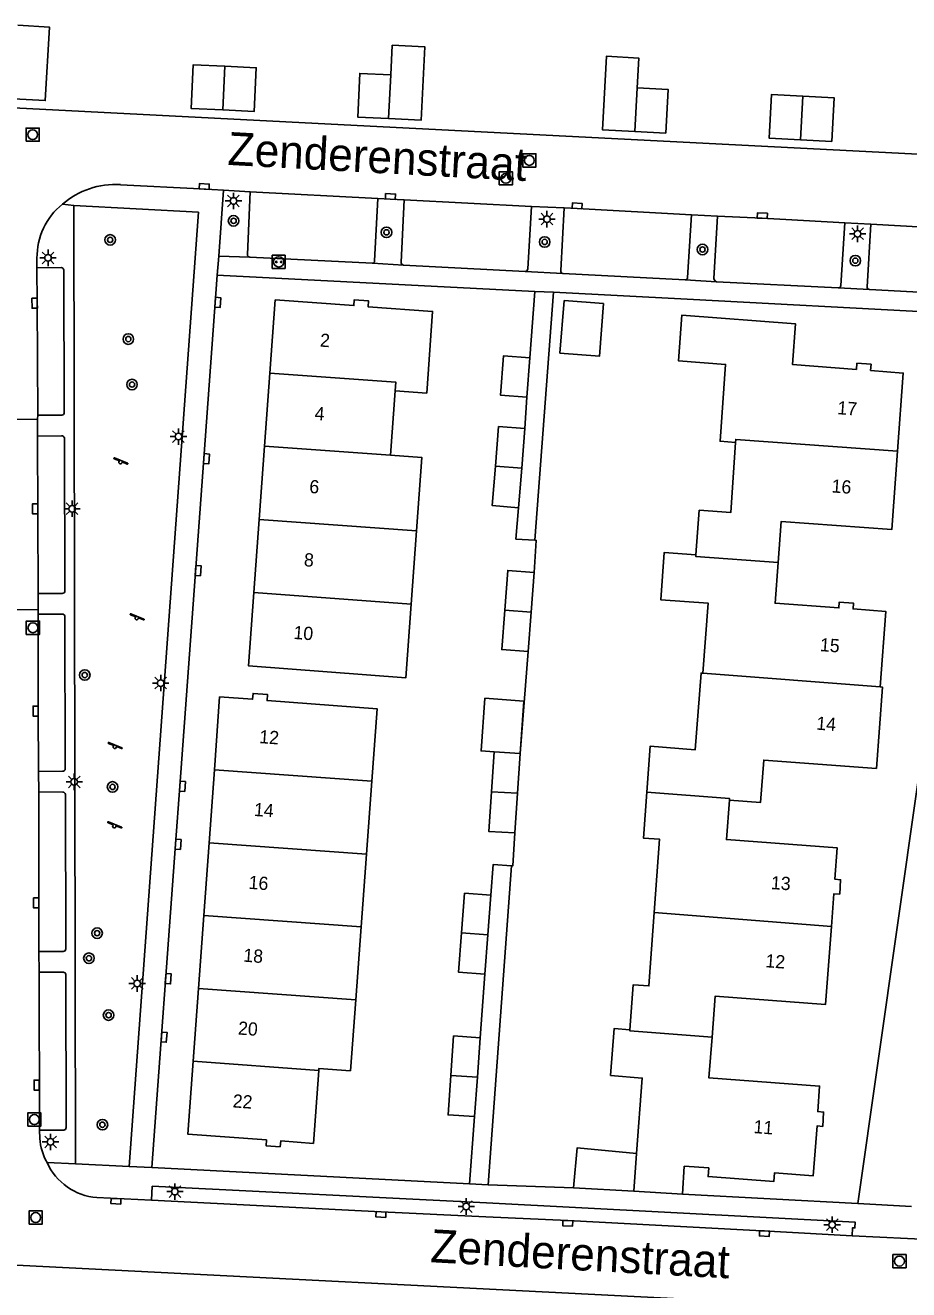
# Model space of a CAD drawing. Extents: x 125000 to 129004, y 397500 to 399008.
# Drawn here: x 127317.9 to 127384.8, y 397961.9 to 398057.7 of the extents above; entities that cross this region are included whole.
import ezdxf

# ---------------------------------------------------------------- set-up
doc = ezdxf.new("R2010")
doc.units = 0
for name, color, linetype in [('gg-afsc-erfafscheiding', 7, 'Continuous'), ('gg-afsc-hekwerk', 7, 'Continuous'), ('gg-anno-huisnummerreeks BGT', 7, 'Continuous'), ('gg-anno-openbare ruimte label', 7, 'Continuous'), ('gg-bbg-bijgebouw', 7, 'Continuous'), ('gg-bbg-hoofdgebouw', 7, 'Continuous'), ('gg-bbg-luifel en loopbrug', 7, 'Continuous'), ('gg-bbg-tussenscheiding', 7, 'Continuous'), ('gg-knt-verharding', 7, 'Continuous'), ('gg-knt-verharding nz', 7, 'Continuous'), ('gt-grn-groengrens', 7, 'Continuous'), ('gt-grn-weggrens', 7, 'Continuous'), ('gt-symb-boom', 7, 'Continuous'), ('gt-symb-kolk', 7, 'Continuous'), ('gt-symb-laadpunt elektrisch vervoer', 7, 'Continuous'), ('gt-symb-lichtmast', 7, 'Continuous'), ('gt-symb-rioolschacht', 7, 'Continuous'), ('gt-symb-speelvoorziening', 7, 'Continuous')]:
    doc.layers.add(name, color=color, linetype=linetype)

# ---------------------------------------------------------------- blocks, each defined once
blk = doc.blocks.new('gt0-KOLK')
at = {"layer": 'gt-symb-kolk'}
blk.add_lwpolyline([(0, 0), (0.375, 0), (0.375, 0.4), (-0.375, 0.4), (-0.375, 0), (0, 0)], dxfattribs=at)
blk = doc.blocks.new('gt0-RS')
at = {"layer": 'gt-symb-rioolschacht'}
blk.add_lwpolyline([(-0.5, -0.5), (0.5, -0.5), (0.5, 0.5), (-0.5, 0.5)], close=True, dxfattribs=at)
blk.add_circle((0, 0), 0.375, dxfattribs=at)
blk = doc.blocks.new('gt0-LMAST')
at = {"layer": 'gt-symb-lichtmast'}
for p, q in [((-0.182, 0.173), (-0.447, 0.438)), ((-0.005, 0.246), (-0.005, 0.621)), ((0.172, 0.173), (0.437, 0.438)), ((-0.255, -0.004), (-0.63, -0.004)), ((-0.182, -0.181), (-0.447, -0.446)), ((-0.005, -0.254), (-0.005, -0.629)), ((0.437, -0.446), (0.172, -0.181)), ((0.245, -0.004), (0.62, -0.004))]:
    blk.add_line(p, q, dxfattribs=at)
blk.add_circle((-0.005, -0.004), 0.25, dxfattribs=at)
blk = doc.blocks.new('gt0-BOOM')
at = {"layer": 'gt-symb-boom'}
for radius in [0.4, 0.2]:
    blk.add_circle((0, 0), radius, dxfattribs=at)
blk = doc.blocks.new('gt0-LEV')
at = {"layer": 'gt-symb-laadpunt elektrisch vervoer'}
blk.add_lwpolyline([(-0.486, 0.501), (0.486, 0.501), (0.486, -0.499), (-0.486, -0.499)], close=True, dxfattribs=at)
for centre, radius in [((0, 0), 0.393), ((-0.186, 0), 0.0566), ((0.186, 0), 0.0566)]:
    blk.add_circle(centre, radius, dxfattribs=at)
blk = doc.blocks.new('gt0-SV')
at = {"layer": 'gt-symb-speelvoorziening'}
for p, q in [((-0.477, 0.255), (-0.08, 0.096)), ((0.542, -0.076), (-0.449, 0.324)), ((0.125, 0.014), (0.515, -0.143))]:
    blk.add_line(p, q, dxfattribs=at)
for centre, radius, start, end in [((-0.466, 0.291), 0.0369, 63.6251, 252.66016), ((-0.002, -0.005), 0.128, 127.68665, 8.59861), ((0.531, -0.111), 0.0363, 243.50852, 72.54358)]:
    blk.add_arc(centre, radius, start, end, dxfattribs=at)

msp = doc.modelspace()

# ---------------------------------------------------------------- linework, layer by layer
at = {"layer": 'gg-afsc-erfafscheiding'}
for p, q in [((127356.48, 398037.536), (127356.079, 398032.529)), ((127355.874, 398029.544), (127355.716, 398027.154)), ((127355.956, 398010.273), (127355.354, 398002.54)), ((127352.34, 397981.021), (127352.691, 397985.831)), ((127351.901, 397975.043), (127351.524, 397969.967)), ((127351.524, 397969.967), (127327.472, 397971.197))]:
    msp.add_line(p, q, dxfattribs=at)
for points in [[(127355.24, 398021.164), (127355.043, 398018.789), (127356.469, 398018.711)], [(127356.469, 398018.711), (127356.583, 398018.691), (127356.412, 398016.259)], [(127354.962, 397996.543), (127354.801, 397994.032), (127354.711, 397994.039)], [(127353.147, 397991.811), (127353.325, 397994.144), (127354.711, 397994.039)]]:
    msp.add_lwpolyline(points, dxfattribs=at)
at = {"layer": 'gg-afsc-hekwerk'}
for p, q in [((127332.403, 398038.79), (127356.48, 398037.536)), ((127368.018, 398036.959), (127357.887, 398037.487)), ((127359.395, 397969.663), (127352.94, 397969.891))]:
    msp.add_line(p, q, dxfattribs=at)
at = {"layer": 'gg-bbg-bijgebouw'}
for p, q in [((127356.079, 398032.529), (127355.874, 398029.544)), ((127355.478, 398024.159), (127355.716, 398027.154)), ((127355.24, 398021.164), (127355.478, 398024.159)), ((127356.184, 398013.266), (127356.412, 398016.259)), ((127355.956, 398010.273), (127356.184, 398013.266)), ((127353.391, 398002.668), (127353.194, 397999.653)), ((127355.354, 398002.54), (127353.391, 398002.668)), ((127355.158, 397999.542), (127355.354, 398002.54)), ((127355.158, 397999.542), (127354.962, 397996.543)), ((127353.147, 397991.811), (127352.919, 397988.821)), ((127352.919, 397988.821), (127352.691, 397985.831)), ((127352.121, 397978.032), (127352.34, 397981.021)), ((127351.901, 397975.043), (127352.121, 397978.032))]:
    msp.add_line(p, q, dxfattribs=at)
for points in [[(127316.994, 398052.146), (127319.394, 398052.01), (127319.709, 398057.571), (127317.309, 398057.707)], [(127345.56, 398053.943), (127345.669, 398056.201), (127348.127, 398056.083), (127347.86, 398050.519), (127345.38, 398050.638)], [(127332.986, 398054.6), (127330.595, 398054.713), (127330.439, 398051.407), (127332.83, 398051.294)], [(127364.223, 398052.97), (127364.346, 398055.226), (127361.896, 398055.36), (127361.593, 398049.798), (127364.043, 398049.665)], [(127332.986, 398054.6), (127335.376, 398054.487), (127335.22, 398051.181), (127332.83, 398051.294)], [(127345.56, 398053.943), (127343.213, 398054.056), (127343.054, 398050.75), (127345.38, 398050.638)], [(127364.043, 398049.665), (127366.39, 398049.537), (127366.57, 398052.842), (127364.223, 398052.97)], [(127376.76, 398052.335), (127374.391, 398052.458), (127374.22, 398049.152), (127376.589, 398049.029)], [(127376.76, 398052.335), (127379.128, 398052.213), (127378.957, 398048.907), (127376.589, 398049.029)], [(127358.685, 398036.869), (127361.667, 398036.633), (127361.359, 398032.645), (127358.369, 398032.882), (127358.685, 398036.869)], [(127355.874, 398029.544), (127353.877, 398029.681), (127354.094, 398032.665), (127356.079, 398032.529)], [(127355.716, 398027.154), (127353.722, 398027.312), (127353.484, 398024.317)], [(127353.484, 398024.317), (127353.246, 398021.322), (127355.24, 398021.164)], [(127356.412, 398016.259), (127354.418, 398016.411), (127354.19, 398013.418)], [(127354.19, 398013.418), (127353.962, 398010.425), (127355.956, 398010.273)], [(127354.962, 397996.543), (127352.997, 397996.637), (127353.194, 397999.653)], [(127350.925, 397988.973), (127351.153, 397991.963), (127353.147, 397991.811)], [(127352.691, 397985.831), (127350.697, 397985.983), (127350.925, 397988.973)], [(127352.34, 397981.021), (127350.314, 397981.16), (127350.109, 397978.17)], [(127350.109, 397978.17), (127349.904, 397975.18), (127351.901, 397975.043)]]:
    msp.add_lwpolyline(points, dxfattribs=at)
at = {"layer": 'gg-bbg-hoofdgebouw'}
for p, q in [((127336.405, 398031.364), (127335.999, 398025.821)), ((127345.528, 398025.14), (127345.885, 398030.03)), ((127335.999, 398025.821), (127335.594, 398020.277)), ((127335.594, 398020.277), (127335.188, 398014.734)), ((127347.11, 398013.862), (127347.515, 398019.406)), ((127331.794, 397995.796), (127332.197, 398001.315)), ((127344.122, 398000.445), (127343.716, 397994.927)), ((127331.392, 397990.278), (127331.794, 397995.796)), ((127343.716, 397994.927), (127343.31, 397989.409)), ((127330.989, 397984.76), (127331.392, 397990.278)), ((127343.31, 397989.409), (127342.904, 397983.891)), ((127330.586, 397979.241), (127330.989, 397984.76)), ((127363.968, 397969.398), (127364.178, 397972.265)), ((127367.787, 397971.296), (127367.664, 397969.183)), ((127367.664, 397969.183), (127363.968, 397969.398))]:
    msp.add_line(p, q, dxfattribs=at)
for points in [[(127345.885, 398030.03), (127348.279, 398029.854), (127348.728, 398036.031), (127343.846, 398036.386), (127343.879, 398036.836), (127342.799, 398036.915), (127342.765, 398036.476), (127336.81, 398036.907), (127336.405, 398031.364)], [(127380.821, 398031.636), (127375.994, 398032.007), (127376.21, 398035.1), (127367.611, 398035.762), (127367.348, 398032.295), (127370.916, 398032.024), (127370.499, 398026.197), (127371.664, 398026.108)], [(127381.894, 398031.554), (127381.93, 398032.031), (127380.857, 398032.112), (127380.821, 398031.636)], [(127383.939, 398025.438), (127384.376, 398031.363), (127381.894, 398031.554)], [(127368.665, 398017.606), (127368.918, 398020.975), (127371.305, 398020.804), (127371.664, 398026.108)], [(127347.515, 398019.406), (127347.922, 398024.963), (127345.528, 398025.14)], [(127374.897, 398017.022), (127375.124, 398020.117), (127383.501, 398019.513), (127383.939, 398025.438)], [(127369.203, 398008.638), (127369.588, 398013.941), (127366.007, 398014.2), (127366.273, 398017.777), (127368.665, 398017.606)], [(127382.625, 398007.598), (127383.051, 398013.307), (127380.567, 398013.497), (127380.601, 398013.937), (127379.528, 398014.014), (127379.496, 398013.573), (127374.67, 398013.927), (127374.897, 398017.022)], [(127347.11, 398013.862), (127346.702, 398008.29), (127334.783, 398009.191), (127335.188, 398014.734)], [(127364.943, 397999.621), (127365.196, 398003.1), (127368.621, 398002.838), (127369.059, 398008.639), (127369.203, 398008.638)], [(127332.197, 398001.315), (127332.599, 398006.833), (127335.092, 398006.659), (127335.129, 398007.102), (127336.228, 398007.013), (127336.193, 398006.555), (127344.526, 398005.939), (127344.122, 398000.445)], [(127371.215, 397999.02), (127373.568, 397998.845), (127373.808, 398002.056), (127382.334, 398001.421), (127382.793, 398007.585), (127382.625, 398007.598)], [(127365.509, 397990.499), (127365.913, 397996.056), (127364.689, 397996.141), (127364.943, 397999.621)], [(127378.931, 397989.459), (127379.117, 397991.927), (127379.557, 397991.905), (127379.625, 397992.991), (127379.184, 397993.034), (127379.358, 397995.415), (127370.98, 397996.027), (127371.215, 397999.02)], [(127363.663, 397981.625), (127363.914, 397985.027), (127365.104, 397984.942), (127365.509, 397990.499)], [(127369.891, 397981.072), (127370.123, 397984.165), (127378.487, 397983.55), (127378.931, 397989.459)], [(127342.904, 397983.891), (127342.509, 397978.526), (127340.123, 397978.703), (127340.111, 397978.547)], [(127364.178, 397972.265), (127364.601, 397977.971), (127362.212, 397978.167), (127362.475, 397981.713), (127363.663, 397981.625)], [(127369.891, 397981.072), (127369.659, 397977.979), (127378.036, 397977.356), (127377.9, 397975.432), (127378.338, 397975.391), (127378.281, 397974.306), (127377.846, 397974.339), (127377.559, 397970.57), (127374.627, 397970.793), (127374.577, 397970.135), (127369.592, 397970.505), (127369.639, 397971.157), (127367.787, 397971.296)], [(127340.111, 397978.547), (127339.698, 397973.015), (127337.221, 397973.207), (127337.179, 397972.761), (127336.112, 397972.846), (127336.145, 397973.283), (127330.184, 397973.723), (127330.586, 397979.241)]]:
    msp.add_lwpolyline(points, dxfattribs=at)
at = {"layer": 'gg-bbg-luifel en loopbrug'}
msp.add_line((127359.395, 397969.663), (127363.968, 397969.398), dxfattribs=at)
for points in [[(127353.391, 398002.668), (127352.394, 398002.741), (127352.687, 398006.731), (127355.646, 398006.513), (127355.354, 398002.54)], [(127364.178, 397972.265), (127359.68, 397972.689), (127359.395, 397969.663)]]:
    msp.add_lwpolyline(points, dxfattribs=at)
at = {"layer": 'gg-bbg-tussenscheiding'}
for p, q in [((127332.83, 398051.294), (127332.986, 398054.6)), ((127345.56, 398053.943), (127345.38, 398050.638)), ((127364.223, 398052.97), (127364.043, 398049.665)), ((127376.589, 398049.029), (127376.76, 398052.335)), ((127335.999, 398025.821), (127345.528, 398025.14)), ((127353.484, 398024.317), (127355.478, 398024.159)), ((127335.594, 398020.277), (127347.515, 398019.406)), ((127335.188, 398014.734), (127347.11, 398013.862)), ((127354.19, 398013.418), (127356.184, 398013.266)), ((127382.625, 398007.598), (127369.203, 398008.638)), ((127332.197, 398001.315), (127344.122, 398000.445)), ((127353.194, 397999.653), (127355.158, 397999.542)), ((127331.794, 397995.796), (127343.716, 397994.927)), ((127365.509, 397990.499), (127378.931, 397989.459)), ((127331.392, 397990.278), (127343.31, 397989.409)), ((127350.925, 397988.973), (127352.919, 397988.821)), ((127330.989, 397984.76), (127342.904, 397983.891)), ((127330.586, 397979.241), (127340.111, 397978.547)), ((127350.109, 397978.17), (127352.121, 397978.032))]:
    msp.add_line(p, q, dxfattribs=at)
for points in [[(127336.405, 398031.364), (127345.932, 398030.683), (127345.885, 398030.03)], [(127383.939, 398025.438), (127371.681, 398026.343), (127371.664, 398026.108)], [(127374.897, 398017.022), (127368.656, 398017.483), (127368.665, 398017.606)], [(127364.943, 397999.621), (127371.224, 397999.134), (127371.215, 397999.02)], [(127369.891, 397981.072), (127363.658, 397981.555), (127363.663, 397981.625)]]:
    msp.add_lwpolyline(points, dxfattribs=at)
at = {"layer": 'gg-knt-verharding'}
for p, q in [((127343.023, 398050.126), (127316.994, 398051.466)), ((127390.619, 398047.676), (127343.023, 398050.126)), ((127325.081, 398045.635), (127331.133, 398045.318)), ((127332.89, 398045.213), (127331.133, 398045.318)), ((127332.53, 398040.207), (127332.89, 398045.213)), ((127334.918, 398045.085), (127332.89, 398045.213)), ((127334.704, 398040.35), (127334.918, 398045.085)), ((127320.69, 398044.154), (127321.563, 398044.056)), ((127344.578, 398044.575), (127344.336, 398039.868)), ((127346.344, 398039.763), (127346.569, 398044.485)), ((127321.563, 398044.056), (127331.004, 398043.551)), ((127325.737, 397971.272), (127331.004, 398043.551)), ((127356.215, 398043.979), (127355.935, 398039.256)), ((127358.692, 398043.872), (127356.215, 398043.979)), ((127358.432, 398039.122), (127358.692, 398043.872)), ((127368.333, 398043.35), (127368.037, 398038.606)), ((127370.306, 398043.259), (127368.333, 398043.35)), ((127370.034, 398038.52), (127370.306, 398043.259)), ((127379.938, 398042.747), (127379.642, 398037.998)), ((127381.923, 398042.654), (127379.938, 398042.747)), ((127381.633, 398037.905), (127381.923, 398042.654)), ((127318.763, 398039.334), (127318.766, 398040.067)), ((127320.6, 398039.356), (127318.763, 398039.334)), ((127334.889, 398040.141), (127332.53, 398040.207)), ((127334.889, 398040.141), (127344.163, 398039.681)), ((127346.529, 398039.542), (127344.163, 398039.681)), ((127355.727, 398039.061), (127346.529, 398039.542)), ((127320.829, 398028.367), (127320.795, 398039.153)), ((127358.593, 398038.907), (127355.727, 398039.061)), ((127367.843, 398038.42), (127358.593, 398038.907)), ((127370.224, 398038.287), (127367.843, 398038.42)), ((127357.887, 398037.487), (127356.469, 398018.711)), ((127356.48, 398037.536), (127357.887, 398037.487)), ((127370.224, 398038.287), (127379.455, 398037.814)), ((127381.82, 398037.687), (127379.455, 398037.814)), ((127388.65, 398037.324), (127381.82, 398037.687)), ((127368.018, 398036.959), (127390.501, 398035.774)), ((127390.501, 398035.774), (127380.936, 397968.464)), ((127313.304, 398027.839), (127318.812, 398027.866)), ((127318.805, 398026.598), (127318.812, 398027.866)), ((127318.812, 398027.866), (127318.834, 398028.169)), ((127318.834, 398028.169), (127320.642, 398028.187)), ((127320.632, 398026.62), (127318.805, 398026.598)), ((127318.844, 398014.68), (127318.805, 398026.598)), ((127320.874, 398014.874), (127320.841, 398026.434)), ((127318.852, 398013.426), (127318.844, 398014.68)), ((127318.844, 398014.68), (127320.675, 398014.677)), ((127318.852, 398013.426), (127313.336, 398013.465)), ((127318.858, 398013.106), (127318.852, 398013.426)), ((127320.684, 398013.104), (127318.858, 398013.106)), ((127320.907, 398001.392), (127320.879, 398012.907)), ((127318.881, 398001.179), (127320.698, 398001.206)), ((127318.898, 397999.634), (127318.881, 398001.179)), ((127320.719, 397999.626), (127318.898, 397999.634)), ((127320.946, 397987.757), (127320.92, 397999.434)), ((127354.711, 397994.039), (127352.94, 397969.891)), ((127318.92, 397985.987), (127318.909, 397987.563)), ((127318.909, 397987.563), (127320.746, 397987.56)), ((127320.764, 397985.993), (127318.92, 397985.987)), ((127320.98, 397974.213), (127320.956, 397985.807)), ((127318.97, 397973.389), (127318.954, 397974.026)), ((127318.954, 397974.026), (127320.791, 397974.019)), ((127319.53, 397971.565), (127321.695, 397971.463)), ((127321.695, 397971.463), (127325.737, 397971.272)), ((127352.94, 397969.891), (127351.524, 397969.967)), ((127327.447, 397968.71), (127323.299, 397968.91)), ((127380.936, 397968.464), (127367.664, 397969.183)), ((127384.984, 397968.249), (127380.936, 397968.464)), ((127275.063, 397965.944), (127369.483, 397961.136)), ((127374.62, 397966.347), (127380.502, 397966.024)), ((127380.502, 397966.024), (127386.799, 397965.72))]:
    msp.add_line(p, q, dxfattribs=at)
for points in [[(127346.569, 398044.485), (127345.523, 398044.54), (127344.578, 398044.575)], [(127327.472, 397971.197), (127329.253, 397995.688), (127329.583, 398000.083), (127331.4, 398024.887), (127332.403, 398038.79)], [(127352.816, 397968.505), (127327.5, 397969.766), (127327.447, 397968.71)], [(127352.767, 397967.459), (127344.822, 397967.831), (127327.447, 397968.71)], [(127352.816, 397968.505), (127380.742, 397967.042), (127380.711, 397966.622), (127380.532, 397966.629), (127380.502, 397966.024)], [(127374.62, 397966.347), (127358.975, 397967.168), (127352.767, 397967.459)]]:
    msp.add_lwpolyline(points, dxfattribs=at)
for centre, radius, start, end in [((127324.693, 398039.537), 6.111, 86.35551, 130.92102), ((127323.942, 398040.127), 5.177, 128.92158, 180.65997), ((127334.902, 398040.339), 0.199, 176.8935, 266.13491), ((127320.6, 398039.161), 0.195, 357.56331, 90.13365), ((127344.151, 398039.865), 0.185, 273.61992, 0.83417), ((127346.546, 398039.744), 0.203, 174.63201, 265.23367), ((127355.719, 398039.278), 0.217, 272.11165, 354.19312), ((127358.614, 398039.091), 0.185, 170.18287, 263.4716), ((127367.844, 398038.613), 0.193, 269.67856, 357.90935), ((127370.282, 398038.528), 0.248, 181.87591, 256.51518), ((127379.451, 398038.005), 0.192, 271.30754, 357.76586), ((127381.835, 398037.889), 0.203, 175.4554, 265.79046), ((127320.65, 398028.366), 0.179, 267.52856, 0.28604), ((127320.641, 398026.42), 0.2, 4.06451, 92.60039), ((127320.704, 398014.846), 0.172, 260.20131, 9.21995), ((127320.692, 398012.917), 0.187, 356.83788, 92.57747), ((127320.72, 398001.392), 0.187, 263.25415, 0.08096), ((127320.72, 397999.426), 0.2, 2.27093, 90.35284), ((127320.762, 397987.744), 0.184, 265.0333, 4.10079), ((127320.741, 397985.777), 0.217, 7.96546, 83.8533), ((127320.767, 397974.231), 0.213, 276.34705, 355.14883), ((127323.461, 397973.77), 4.507, 184.84772, 209.28709), ((127323.684, 397973.459), 4.565, 204.51081, 265.16509)]:
    msp.add_arc(centre, radius, start, end, dxfattribs=at)
at = {"layer": 'gg-knt-verharding nz'}
for p, q in [((127344.578, 398044.575), (127334.918, 398045.085)), ((127356.215, 398043.979), (127346.569, 398044.485)), ((127318.909, 397987.563), (127318.898, 397999.634)), ((127318.954, 397974.026), (127318.92, 397985.987))]:
    msp.add_line(p, q, dxfattribs=at)
for points in [[(127368.333, 398043.35), (127359.666, 398043.83), (127358.692, 398043.872)], [(127379.938, 398042.747), (127373.692, 398043.088), (127370.306, 398043.259)], [(127389.151, 398042.246), (127387.749, 398042.304), (127381.923, 398042.654)], [(127318.834, 398028.169), (127318.791, 398036.655), (127318.763, 398039.334)], [(127318.881, 398001.179), (127318.865, 398005.764), (127318.858, 398013.106)]]:
    msp.add_lwpolyline(points, dxfattribs=at)
at = {"layer": 'gt-grn-groengrens'}
msp.add_line((127321.563, 398044.056), (127321.695, 397971.463), dxfattribs=at)
at = {"layer": 'gt-grn-weggrens'}
for p, q in [((127332.53, 398040.207), (127332.403, 398038.79)), ((127325.737, 397971.272), (127327.472, 397971.197))]:
    msp.add_line(p, q, dxfattribs=at)

# ---------------------------------------------------------------- block references
at = {"layer": 'gt-symb-boom'}
for p in [(127333.655, 398042.896), (127345.236, 398042.023), (127324.306, 398041.453), (127357.216, 398041.296), (127369.169, 398040.723), (127380.742, 398039.879), (127325.683, 398033.941), (127325.964, 398030.495), (127322.382, 398008.493), (127324.488, 398000.017), (127323.319, 397988.942), (127322.7, 397987.041), (127324.189, 397982.733), (127323.722, 397974.433)]:
    msp.add_blockref('gt0-BOOM', p, dxfattribs=at)
at = {"layer": 'gt-symb-kolk'}
for p, rotation in [((127331.419, 398045.301), -3.4157465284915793), ((127345.523, 398044.54), -3.4157465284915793), ((127359.666, 398043.83), -3.4157465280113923), ((127373.692, 398043.088), -3.41574652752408), ((127318.791, 398036.655), 90.59714565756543), ((127332.257, 398036.73), -94.135059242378), ((127331.4, 398024.887), -94.13505924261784), ((127318.823, 398021.083), 90.18560539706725), ((127330.777, 398016.417), -94.13505924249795), ((127318.865, 398005.764), 90.05648877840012), ((127329.583, 398000.083), -94.13505924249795), ((127329.253, 397995.688), -94.135059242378), ((127318.904, 397991.233), 90.05648877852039), ((127328.51, 397985.506), -94.13505924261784), ((127328.188, 397981.081), -94.13505924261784), ((127318.941, 397977.435), 90.05648877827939), ((127324.752, 397968.836), 177.31975163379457), ((127344.822, 397967.831), 177.31975163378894), ((127358.975, 397967.168), 177.31975163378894), ((127373.87, 397966.388), 177.31975163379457)]:
    msp.add_blockref('gt0-KOLK', p, dxfattribs=dict(at, rotation=rotation))
at = {"layer": 'gt-symb-laadpunt elektrisch vervoer'}
msp.add_blockref('gt0-LEV', (127337.075, 398039.787), dxfattribs=at)
at = {"layer": 'gt-symb-lichtmast'}
for p in [(127333.65, 398044.403), (127357.396, 398043.032), (127380.921, 398041.916), (127319.607, 398040.091), (127329.487, 398026.557), (127321.427, 398021.093), (127328.138, 398007.888), (127321.594, 398000.406), (127326.364, 397985.135), (127319.799, 397973.131), (127329.217, 397969.367), (127351.282, 397968.236), (127378.997, 397966.861)]:
    msp.add_blockref('gt0-LMAST', p, dxfattribs=at)
at = {"layer": 'gt-symb-rioolschacht'}
for p in [(127318.435, 398049.426), (127356.053, 398047.471), (127354.277, 398046.114), (127318.457, 398012.075), (127318.563, 397974.824), (127318.665, 397967.403), (127384.086, 397964.098)]:
    msp.add_blockref('gt0-RS', p, dxfattribs=at)
at = {"layer": 'gt-symb-speelvoorziening'}
for p in [(127325.087, 398024.62), (127326.325, 398012.81), (127324.662, 398003.065), (127324.621, 397997.054)]:
    msp.add_blockref('gt0-SV', p, dxfattribs=at)

# ---------------------------------------------------------------- texts
at = {"layer": 'gg-anno-huisnummerreeks BGT'}
for s, rotation, p in [('2', 355.8, (127340.174, 398033.373)), ('4', 355.8, (127339.767, 398027.829)), ('17', 355.8, (127379.356, 398028.253)), ('6', 355.8, (127339.363, 398022.287)), ('16', 355.8, (127378.919, 398022.328)), ('8', 355.8, (127338.956, 398016.742)), ('10', 355.8, (127338.164, 398011.229)), ('15', 355.7, (127378.037, 398010.309)), ('14', 355.7, (127377.763, 398004.359)), ('12', 355.8, (127335.576, 398003.341)), ('14', 355.8, (127335.174, 397997.822)), ('16', 355.8, (127334.771, 397992.304)), ('13', 356.4, (127374.331, 397992.28)), ('18', 355.8, (127334.369, 397986.786)), ('12', 355.7, (127373.908, 397986.363)), ('20', 355.8, (127333.966, 397981.267)), ('22', 355.8, (127333.563, 397975.749)), ('11', 355.6, (127373.005, 397973.804))]:
    msp.add_text(s, height=1, rotation=rotation, dxfattribs=at).set_placement(p)
at = {"layer": 'gg-anno-openbare ruimte label'}
for p in [(127333.162, 398047.136), (127348.524, 397964.021)]:
    msp.add_text('Zenderenstraat', height=2.5, rotation=356.9, dxfattribs=at).set_placement(p)

doc.saveas('drawing.dxf')
